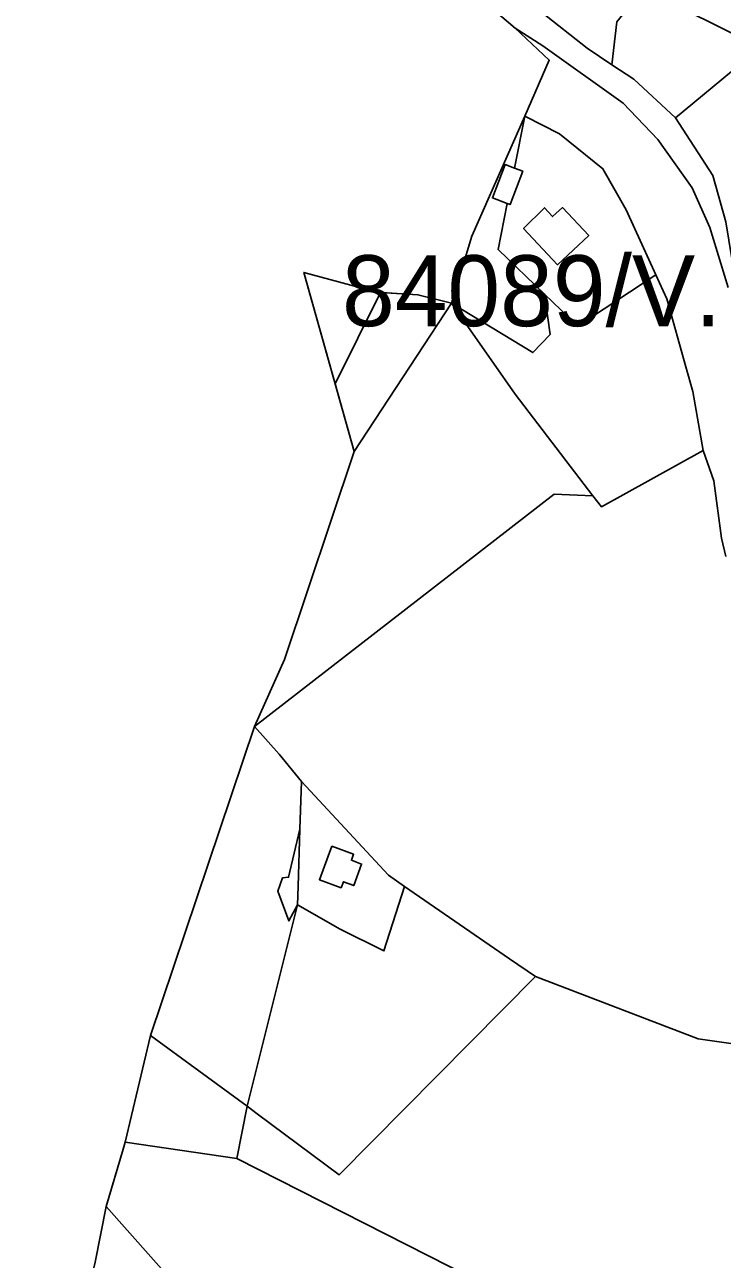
# Model space of a CAD drawing. Extents: x -477304 to -465429, y -1159113 to -1149210.
# Drawn here: x -477066.2 to -476918.6, y -1150968.8 to -1150707.5 of the extents above; entities that cross this region are included whole.
import ezdxf

# ---------------------------------------------------------------- set-up
doc = ezdxf.new("R2010")
doc.units = 0
for name, color, linetype in [('BPEJ_s', 7, 'Continuous'), ('orna_s', 7, 'Continuous'), ('ostatni_s', 7, 'Continuous'), ('PUPFL_s', 7, 'Continuous'), ('trav_porost_s', 7, 'Continuous'), ('zahrada_s', 7, 'Continuous')]:
    doc.layers.add(name, color=color, linetype=linetype)

msp = doc.modelspace()

# ---------------------------------------------------------------- linework, layer by layer
at = {"layer": 'BPEJ_s'}
msp.add_lwpolyline([(-477051.32, -1150969.33), (-477048.98, -1150957.57), (-477045.43, -1150945.42), (-477044.96, -1150943.97), (-477039.58, -1150921.4), (-477017.59, -1150856.01), (-477011.27, -1150841.83), (-476996.52, -1150797.81), (-477000.56, -1150783.48), (-476990.97, -1150764.18), (-476990.97, -1150764.18), (-476983.02, -1150764.67), (-476975.92, -1150766.42), (-476971.62, -1150752.29), (-476960.42, -1150726.85), (-476955.21, -1150715.01), (-476962.45, -1150708.29), (-476970.4, -1150701.41)], dxfattribs=at)
msp.add_lwpolyline([(-476990.97, -1150764.18), (-476990.97, -1150764.18), (-477000.56, -1150783.48), (-477007.19, -1150759.93), (-476991.71, -1150764.13)], close=True, dxfattribs=at)
at = {"layer": 'orna_s'}
for points in [[(-476935.25, -1150699.92), (-476910.54, -1150712.32), (-476928.54, -1150727.23), (-476937.33, -1150719.07), (-476941.96, -1150716), (-476940.93, -1150706.9)], [(-476905.87, -1150714.66), (-476873.3, -1150736.95), (-476880.27, -1150748.58), (-476885.99, -1150749.93), (-476916.59, -1150756.98), (-476917.82, -1150749.26), (-476920.59, -1150739.4), (-476928.54, -1150727.23), (-476910.54, -1150712.32)]]:
    msp.add_lwpolyline(points, close=True, dxfattribs=at)
at = {"layer": 'ostatni_s'}
for points in [[(-476973.82, -1150695.01), (-476950.72, -1150701.88), (-476947.81, -1150693.34), (-476935.25, -1150699.92), (-476940.93, -1150706.9), (-476941.96, -1150716), (-476947.22, -1150712.5), (-476956.86, -1150704.86), (-476956.79, -1150704.26), (-476959.61, -1150703.97), (-476970.4, -1150701.41), (-476993.72, -1150678.8), (-476969.74, -1150685.67)], [(-476956.22, -1150764.53), (-476966.04, -1150755.1), (-476964.1, -1150745.36), (-476963.5, -1150745.59), (-476960.83, -1150738.53), (-476962.61, -1150737.86), (-476960.42, -1150726.85), (-476953.05, -1150730.63), (-476943.85, -1150738), (-476938.96, -1150746.66), (-476932.64, -1150760.43), (-476949.2, -1150771.28)], [(-476964.1, -1150745.36), (-476967.25, -1150744.17), (-476964.57, -1150737.11), (-476962.61, -1150737.86), (-476960.83, -1150738.53), (-476963.5, -1150745.59)], [(-476953.47, -1150758.3), (-476946.88, -1150752.14), (-476952.44, -1150746.2), (-476954.51, -1150748.13), (-476956.25, -1150746.27), (-476960.67, -1150750.61)], [(-476946.88, -1150752.14), (-476953.47, -1150758.3), (-476960.67, -1150750.61), (-476956.25, -1150746.27), (-476954.51, -1150748.13), (-476952.44, -1150746.2)], [(-476997.11, -1150884.31), (-476994.93, -1150885.12), (-476996.61, -1150889.67), (-476998.8, -1150888.86), (-476999.27, -1150890.14), (-477003.86, -1150888.43), (-477001.23, -1150881.34), (-476996.64, -1150883.04)], [(-476958.1, -1150908.9), (-476999.7, -1150950.91), (-477017.07, -1150937.95), (-477019.17, -1150936.36), (-477008.47, -1150893.75), (-476999.49, -1150898.9), (-476990.2, -1150903.49), (-476985.88, -1150889.86), (-476963.62, -1150905.15)]]:
    msp.add_lwpolyline(points, close=True, dxfattribs=at)
for points in [[(-476917.34, -1150763.12), (-476921.21, -1150750.46), (-476925, -1150742.06), (-476932.24, -1150731.79), (-476939.59, -1150724.09), (-476956.58, -1150711.96), (-476962.45, -1150708.29), (-476970.4, -1150701.41)], [(-476643.54, -1150816.44), (-476656.85, -1150807.48), (-476690.5, -1150784.87), (-476704.24, -1150775.61), (-476714.91, -1150772.91), (-476784.71, -1150788.92), (-476803.01, -1150782.24), (-476815.66, -1150773.79), (-476820.44, -1150771), (-476838.16, -1150760.67), (-476843.65, -1150757.23), (-476873.3, -1150736.95), (-476905.87, -1150714.66), (-476910.54, -1150712.32), (-476935.25, -1150699.92)], [(-476956.86, -1150704.86), (-476947.22, -1150712.5), (-476941.96, -1150716), (-476937.33, -1150719.07), (-476928.54, -1150727.23), (-476920.59, -1150739.4), (-476917.82, -1150749.26)], [(-476917.88, -1150820.05), (-476918.78, -1150816.14), (-476920.38, -1150804.01), (-476922.63, -1150797.6), (-476924.83, -1150785.14), (-476926.34, -1150779.9), (-476930.31, -1150765.52), (-476932.64, -1150760.43), (-476938.96, -1150746.66), (-476943.85, -1150738), (-476953.05, -1150730.63), (-476960.42, -1150726.85), (-476955.21, -1150715.01), (-476962.45, -1150708.29), (-476956.58, -1150711.96), (-476939.59, -1150724.09), (-476932.24, -1150731.79), (-476925, -1150742.06), (-476921.21, -1150750.46), (-476917.34, -1150763.12)]]:
    msp.add_lwpolyline(points, dxfattribs=at)
at = {"layer": 'PUPFL_s'}
for points in [[(-476996.52, -1150797.81), (-477007.19, -1150759.93), (-476991.71, -1150764.13), (-476983.02, -1150764.67), (-476975.92, -1150766.42)], [(-476954.19, -1150806.86), (-477017.59, -1150856.01), (-477011.27, -1150841.83), (-476996.52, -1150797.81), (-476975.92, -1150766.42), (-476962.42, -1150785.7), (-476945.97, -1150807.18)], [(-477008.47, -1150893.75), (-477019.17, -1150936.36), (-477039.58, -1150921.4), (-477017.59, -1150856.01), (-477012.41, -1150861.84), (-477007.69, -1150867.68), (-477008.03, -1150877.71), (-477010.39, -1150887.9), (-477011.66, -1150888), (-477012.65, -1150890.85), (-477010.31, -1150897.16)], [(-477008.47, -1150893.75), (-477010.31, -1150897.16), (-477012.65, -1150890.85), (-477011.66, -1150888), (-477010.39, -1150887.9), (-477008.03, -1150877.71), (-477008.36, -1150889.89)], [(-477044.96, -1150943.97), (-477039.58, -1150921.4), (-477019.17, -1150936.36), (-477021.36, -1150947.39)]]:
    msp.add_lwpolyline(points, close=True, dxfattribs=at)
msp.add_lwpolyline([(-476893.99, -1150926.34), (-476923.69, -1150922.1), (-476958.1, -1150908.9), (-476963.62, -1150905.15), (-476985.88, -1150889.86), (-476989.27, -1150887.45), (-477007.69, -1150867.68), (-477012.41, -1150861.84), (-477017.59, -1150856.01), (-476954.19, -1150806.86), (-476945.97, -1150807.18), (-476944.14, -1150809.57), (-476922.63, -1150797.6), (-476920.38, -1150804.01), (-476918.78, -1150816.14), (-476917.88, -1150820.05)], dxfattribs=at)
at = {"layer": 'trav_porost_s'}
for points in [[(-476955.05, -1150773.05), (-476958.68, -1150776.91), (-476975.92, -1150766.42), (-476971.62, -1150752.29), (-476960.42, -1150726.85), (-476962.61, -1150737.86), (-476964.57, -1150737.11), (-476967.25, -1150744.17), (-476964.1, -1150745.36), (-476966.04, -1150755.1), (-476956.22, -1150764.53)], [(-476924.83, -1150785.14), (-476922.63, -1150797.6), (-476944.14, -1150809.57), (-476945.97, -1150807.18), (-476962.42, -1150785.7), (-476975.92, -1150766.42), (-476958.68, -1150776.91), (-476955.05, -1150773.05), (-476956.22, -1150764.53), (-476949.2, -1150771.28), (-476932.64, -1150760.43), (-476930.31, -1150765.52), (-476926.34, -1150779.9)], [(-477021.36, -1150947.39), (-477019.17, -1150936.36), (-477017.07, -1150937.95), (-476999.7, -1150950.91), (-476958.1, -1150908.9), (-476923.69, -1150922.1), (-476893.99, -1150926.34), (-476911.05, -1150966.24), (-476910.55, -1150975.96), (-476893.87, -1151017.5), (-476858.92, -1151032.8), (-476862.21, -1151042.6), (-476941.07, -1150990.21), (-476971.89, -1150972.53)], [(-477008.13, -1151003.75), (-477034.56, -1150973.88), (-477048.98, -1150957.57), (-477045.43, -1150945.42), (-477044.96, -1150943.97), (-477021.36, -1150947.39), (-476971.89, -1150972.53), (-476941.07, -1150990.21), (-476939.31, -1151010.83), (-476955.83, -1151052.48), (-476978.04, -1151037.78)], [(-477053.52, -1151095.99), (-477055.05, -1151090.22), (-477066.24, -1151072.69), (-477064.47, -1151052.72), (-477063.02, -1151019.12), (-477062.27, -1151012.97), (-477059.18, -1151000.19), (-477055.06, -1150984.99), (-477051.32, -1150969.33), (-477048.98, -1150957.57), (-477034.56, -1150973.88), (-477008.13, -1151003.75), (-477010.54, -1151006.18), (-477016.06, -1151011.76), (-477024.66, -1151023.35), (-477036.31, -1151050.29), (-477015.92, -1151075.38), (-477023.82, -1151084.9), (-477027.86, -1151092.06), (-477030.25, -1151098.95)]]:
    msp.add_lwpolyline(points, close=True, dxfattribs=at)
at = {"layer": 'zahrada_s'}
for points in [[(-477008.03, -1150877.71), (-477007.69, -1150867.68), (-476989.27, -1150887.45), (-476985.88, -1150889.86), (-476990.2, -1150903.49), (-476999.49, -1150898.9), (-477008.47, -1150893.75), (-477008.36, -1150889.89)], [(-477001.23, -1150881.34), (-477003.86, -1150888.43), (-476999.27, -1150890.14), (-476998.8, -1150888.86), (-476996.61, -1150889.67), (-476994.93, -1150885.12), (-476997.11, -1150884.31), (-476996.64, -1150883.04)]]:
    msp.add_lwpolyline(points, close=True, dxfattribs=at)

# ---------------------------------------------------------------- texts
at = {"layer": 'BPEJ_s'}
msp.add_text('84089/V.', height=15, dxfattribs=at).set_placement((-476999.08, -1150771.31))

doc.saveas('drawing.dxf')
